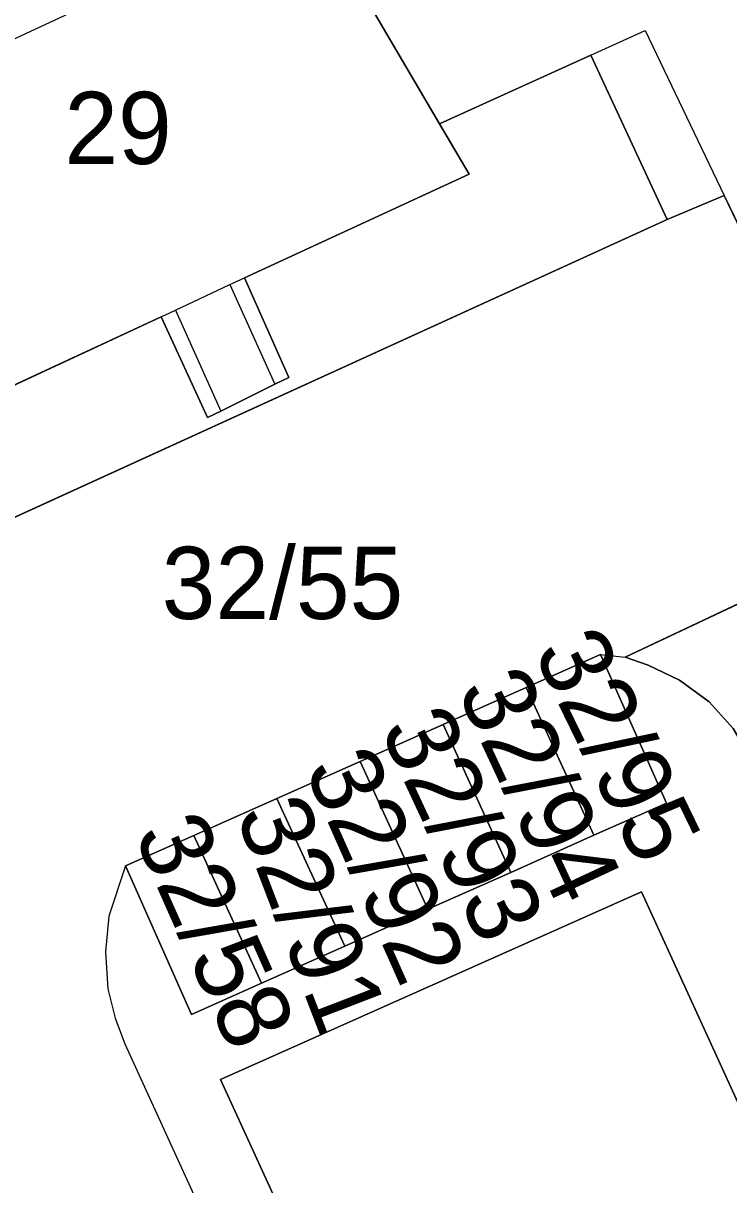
# Model space of a CAD drawing. Extents: x -264070 to -262271, y -1238894 to -1238141.
# Drawn here: x -263476.71 to -263457.16, y -1238728.04 to -1238695.87 of the extents above; entities that cross this region are included whole.
import ezdxf

# ---------------------------------------------------------------- set-up
doc = ezdxf.new("R2010")
doc.units = 0
for name, color, linetype in [('body_kn', 7, 'Continuous'), ('kladpar_druhypozemkov', 7, 'Continuous'), ('kladpar_hranice', 7, 'Continuous'), ('kladpar_parcelnecisla', 7, 'Continuous'), ('kladpar_plochy', 7, 'Continuous'), ('zappar_hrandruhpozemk', 7, 'Continuous')]:
    doc.layers.add(name, color=color, linetype=linetype)

msp = doc.modelspace()

# ---------------------------------------------------------------- linework, layer by layer
at = {"layer": 'body_kn'}
for p, q in [((-263459.47, -1238696.07), (-263459.47, -1238696.07)), ((-263460.98, -1238696.75), (-263460.98, -1238696.75)), ((-263460.98, -1238696.75), (-263460.98, -1238696.75)), ((-263465.17, -1238698.66), (-263465.17, -1238698.66)), ((-263464.35, -1238700.05), (-263464.35, -1238700.05)), ((-263457.28, -1238700.64), (-263457.28, -1238700.64)), ((-263458.86, -1238701.31), (-263458.86, -1238701.31)), ((-263470.57, -1238702.92), (-263470.57, -1238702.92)), ((-263470.98, -1238703.11), (-263470.98, -1238703.11)), ((-263472.49, -1238703.82), (-263472.49, -1238703.82)), ((-263472.88, -1238704), (-263472.88, -1238704)), ((-263472.88, -1238704), (-263472.88, -1238704)), ((-263469.35, -1238705.68), (-263469.35, -1238705.68)), ((-263469.73, -1238705.87), (-263469.73, -1238705.87)), ((-263471.6, -1238706.79), (-263471.6, -1238706.79)), ((-263471.23, -1238706.61), (-263471.23, -1238706.61)), ((-263460.71, -1238713.35), (-263460.71, -1238713.35)), ((-263460.71, -1238713.35), (-263460.71, -1238713.35)), ((-263460.03, -1238713.43), (-263460.03, -1238713.43)), ((-263459.39, -1238713.65), (-263459.39, -1238713.65)), ((-263458.52, -1238714.06), (-263458.52, -1238714.06)), ((-263462.77, -1238714.27), (-263462.77, -1238714.27)), ((-263457.7, -1238714.66), (-263457.7, -1238714.66)), ((-263465.07, -1238715.29), (-263465.07, -1238715.29)), ((-263467.37, -1238716.32), (-263467.37, -1238716.32)), ((-263469.68, -1238717.34), (-263469.68, -1238717.34)), ((-263458.88, -1238717.47), (-263458.88, -1238717.47)), ((-263471.98, -1238718.37), (-263471.98, -1238718.37)), ((-263460.89, -1238718.36), (-263460.89, -1238718.36)), ((-263473.87, -1238719.21), (-263473.87, -1238719.21)), ((-263473.87, -1238719.21), (-263473.87, -1238719.21)), ((-263463.19, -1238719.39), (-263463.19, -1238719.39)), ((-263463.19, -1238719.39), (-263463.19, -1238719.39)), ((-263459.57, -1238719.93), (-263459.57, -1238719.93)), ((-263474.33, -1238720.6), (-263474.33, -1238720.6)), ((-263465.49, -1238720.41), (-263465.49, -1238720.41)), ((-263465.49, -1238720.41), (-263465.49, -1238720.41)), ((-263474.43, -1238721.59), (-263474.43, -1238721.59)), ((-263467.79, -1238721.43), (-263467.79, -1238721.43)), ((-263467.79, -1238721.43), (-263467.79, -1238721.43)), ((-263470.1, -1238722.46), (-263470.1, -1238722.46)), ((-263470.1, -1238722.46), (-263470.1, -1238722.46)), ((-263474.36, -1238722.61), (-263474.36, -1238722.61)), ((-263474.16, -1238723.43), (-263474.16, -1238723.43)), ((-263472.04, -1238723.32), (-263472.04, -1238723.32)), ((-263472.04, -1238723.32), (-263472.04, -1238723.32)), ((-263473.89, -1238724.14), (-263473.89, -1238724.14)), ((-263471.24, -1238725.12), (-263471.24, -1238725.12))]:
    msp.add_line(p, q, dxfattribs=at)
at = {"layer": 'kladpar_druhypozemkov'}
for p, q in [((-263474.3, -1238697.77), (-263474.3, -1238697.77)), ((-263468.5, -1238710.71), (-263468.5, -1238710.71)), ((-263461.34, -1238714.72), (-263461.34, -1238714.72)), ((-263463.84, -1238715.71), (-263463.84, -1238715.71)), ((-263465.59, -1238716.89), (-263465.59, -1238716.89)), ((-263468.05, -1238718.02), (-263468.05, -1238718.02)), ((-263469.75, -1238718.88), (-263469.75, -1238718.88)), ((-263472.31, -1238719.66), (-263472.31, -1238719.66))]:
    msp.add_line(p, q, dxfattribs=at)
at = {"layer": 'kladpar_hranice'}
for points in [[(-263461.58, -1238687.7), (-263462.36, -1238686.08), (-263461.77, -1238685.81), (-263459.95, -1238684.98), (-263459.36, -1238684.71), (-263458.62, -1238686.33), (-263454.03, -1238684.19), (-263447.04, -1238699.45), (-263455.89, -1238703.54), (-263457.28, -1238700.64), (-263458.86, -1238701.31), (-263460.98, -1238696.75), (-263465.17, -1238698.66), (-263468.77, -1238692.52), (-263469.45, -1238691.35), (-263461.58, -1238687.7)], [(-263477.17, -1238696.4), (-263477.7, -1238695.23), (-263477.17, -1238694.99), (-263475.33, -1238694.17), (-263474.95, -1238694), (-263474.42, -1238695.12), (-263468.77, -1238692.52), (-263465.17, -1238698.66), (-263464.35, -1238700.05), (-263470.57, -1238702.92), (-263469.35, -1238705.68), (-263469.73, -1238705.87), (-263471.23, -1238706.61), (-263471.6, -1238706.79), (-263472.88, -1238704), (-263479.32, -1238706.98), (-263482.98, -1238699.07), (-263477.17, -1238696.4)], [(-263428.03, -1238775.32), (-263439.22, -1238764.47), (-263440.11, -1238762.46), (-263436.66, -1238760.85), (-263445.55, -1238740.87), (-263446.66, -1238738.37), (-263454.35, -1238721.1), (-263456.43, -1238716.43), (-263457.03, -1238715.4), (-263457.7, -1238714.66), (-263458.52, -1238714.06), (-263459.39, -1238713.65), (-263460.03, -1238713.43), (-263452.36, -1238709.81), (-263440.37, -1238704.14), (-263438.42, -1238702.86), (-263437.01, -1238701.6), (-263436.17, -1238700.22), (-263435.8, -1238698.73), (-263435.71, -1238696.93), (-263435.95, -1238695.01)], [(-263485.07, -1238712.23), (-263485.27, -1238711.76), (-263486.03, -1238710.08), (-263479.32, -1238706.98), (-263472.88, -1238704), (-263471.6, -1238706.79), (-263471.23, -1238706.61), (-263469.73, -1238705.87), (-263469.35, -1238705.68), (-263470.57, -1238702.92), (-263464.35, -1238700.05), (-263465.17, -1238698.66), (-263460.98, -1238696.75), (-263458.86, -1238701.31), (-263488.31, -1238714.73), (-263486.62, -1238718.44), (-263484.14, -1238723.88), (-263483.01, -1238726.35), (-263481.91, -1238728.77)], [(-263488.31, -1238714.73), (-263458.86, -1238701.31), (-263457.28, -1238700.64), (-263455.89, -1238703.54), (-263452.36, -1238709.81), (-263460.03, -1238713.43), (-263459.39, -1238713.65), (-263458.52, -1238714.06), (-263457.7, -1238714.66), (-263457.03, -1238715.4), (-263456.43, -1238716.43), (-263454.35, -1238721.1), (-263446.66, -1238738.37), (-263445.55, -1238740.87), (-263436.66, -1238760.85), (-263440.11, -1238762.46), (-263449.26, -1238742.47), (-263450.41, -1238739.95), (-263459.57, -1238719.93), (-263471.24, -1238725.12)], [(-263472.04, -1238723.32), (-263470.1, -1238722.46), (-263467.79, -1238721.43), (-263465.49, -1238720.41), (-263463.19, -1238719.39), (-263460.89, -1238718.36), (-263458.88, -1238717.47), (-263460.71, -1238713.35), (-263462.77, -1238714.27), (-263465.07, -1238715.29), (-263467.37, -1238716.32), (-263469.68, -1238717.34), (-263471.98, -1238718.37), (-263473.87, -1238719.21), (-263472.04, -1238723.32)], [(-263460.71, -1238713.35), (-263458.88, -1238717.47), (-263460.89, -1238718.36), (-263462.77, -1238714.27), (-263460.71, -1238713.35)], [(-263463.19, -1238719.39), (-263465.07, -1238715.29), (-263462.77, -1238714.27), (-263460.89, -1238718.36), (-263463.19, -1238719.39)], [(-263465.49, -1238720.41), (-263467.37, -1238716.32), (-263465.07, -1238715.29), (-263463.19, -1238719.39), (-263465.49, -1238720.41)], [(-263467.79, -1238721.43), (-263469.68, -1238717.34), (-263467.37, -1238716.32), (-263465.49, -1238720.41), (-263467.79, -1238721.43)], [(-263470.1, -1238722.46), (-263471.98, -1238718.37), (-263469.68, -1238717.34), (-263467.79, -1238721.43), (-263470.1, -1238722.46)], [(-263472.04, -1238723.32), (-263473.87, -1238719.21), (-263471.98, -1238718.37), (-263470.1, -1238722.46), (-263472.04, -1238723.32)], [(-263450.41, -1238739.95), (-263449.26, -1238742.47), (-263440.11, -1238762.46), (-263439.22, -1238764.47), (-263447.87, -1238768.43), (-263448.76, -1238766.45), (-263451.69, -1238767.8), (-263460.85, -1238747.82), (-263461.59, -1238748.16), (-263462.71, -1238745.7), (-263461.97, -1238745.36), (-263462.8, -1238743.54), (-263471.24, -1238725.12), (-263459.57, -1238719.93), (-263450.41, -1238739.95)], [(-263471.24, -1238725.12), (-263462.8, -1238743.54), (-263464.62, -1238744.38), (-263462.64, -1238748.7)]]:
    msp.add_lwpolyline(points, dxfattribs=at)
at = {"layer": 'kladpar_plochy'}
for p, q in [((-263465.17, -1238698.66), (-263460.98, -1238696.75)), ((-263460.98, -1238696.75), (-263458.86, -1238701.31)), ((-263464.35, -1238700.05), (-263465.17, -1238698.66)), ((-263470.57, -1238702.92), (-263464.35, -1238700.05)), ((-263458.86, -1238701.31), (-263457.28, -1238700.64)), ((-263457.28, -1238700.64), (-263455.89, -1238703.54)), ((-263488.31, -1238714.73), (-263458.86, -1238701.31)), ((-263458.86, -1238701.31), (-263488.31, -1238714.73)), ((-263469.35, -1238705.68), (-263470.57, -1238702.92)), ((-263479.32, -1238706.98), (-263472.88, -1238704)), ((-263472.88, -1238704), (-263471.6, -1238706.79)), ((-263469.73, -1238705.87), (-263469.35, -1238705.68)), ((-263471.23, -1238706.61), (-263469.73, -1238705.87)), ((-263471.6, -1238706.79), (-263471.23, -1238706.61)), ((-263452.36, -1238709.81), (-263460.03, -1238713.43)), ((-263460.03, -1238713.43), (-263452.36, -1238709.81)), ((-263460.71, -1238713.35), (-263462.77, -1238714.27)), ((-263458.88, -1238717.47), (-263460.71, -1238713.35)), ((-263460.03, -1238713.43), (-263459.39, -1238713.65)), ((-263459.39, -1238713.65), (-263460.03, -1238713.43)), ((-263459.39, -1238713.65), (-263458.52, -1238714.06)), ((-263458.52, -1238714.06), (-263459.39, -1238713.65)), ((-263458.52, -1238714.06), (-263457.7, -1238714.66)), ((-263457.7, -1238714.66), (-263458.52, -1238714.06)), ((-263462.77, -1238714.27), (-263465.07, -1238715.29)), ((-263457.7, -1238714.66), (-263457.03, -1238715.4)), ((-263457.03, -1238715.4), (-263457.7, -1238714.66)), ((-263465.07, -1238715.29), (-263467.37, -1238716.32)), ((-263467.37, -1238716.32), (-263469.68, -1238717.34)), ((-263469.68, -1238717.34), (-263471.98, -1238718.37)), ((-263460.89, -1238718.36), (-263458.88, -1238717.47)), ((-263471.98, -1238718.37), (-263473.87, -1238719.21)), ((-263463.19, -1238719.39), (-263460.89, -1238718.36)), ((-263473.87, -1238719.21), (-263472.04, -1238723.32)), ((-263465.49, -1238720.41), (-263463.19, -1238719.39)), ((-263459.57, -1238719.93), (-263471.24, -1238725.12)), ((-263450.41, -1238739.95), (-263459.57, -1238719.93)), ((-263467.79, -1238721.43), (-263465.49, -1238720.41)), ((-263470.1, -1238722.46), (-263467.79, -1238721.43)), ((-263472.04, -1238723.32), (-263470.1, -1238722.46)), ((-263471.24, -1238725.12), (-263462.8, -1238743.54))]:
    msp.add_line(p, q, dxfattribs=at)
for points in [[(-263461.58, -1238687.7), (-263462.36, -1238686.08), (-263461.77, -1238685.81), (-263459.95, -1238684.98), (-263459.36, -1238684.71), (-263458.62, -1238686.33), (-263454.03, -1238684.19), (-263447.04, -1238699.45), (-263455.89, -1238703.54), (-263457.28, -1238700.64), (-263458.86, -1238701.31), (-263460.98, -1238696.75), (-263465.17, -1238698.66), (-263468.77, -1238692.52), (-263469.45, -1238691.35)], [(-263477.17, -1238696.4), (-263477.7, -1238695.23), (-263477.17, -1238694.99), (-263475.33, -1238694.17), (-263474.95, -1238694), (-263474.42, -1238695.12), (-263468.77, -1238692.52), (-263465.17, -1238698.66), (-263464.35, -1238700.05), (-263470.57, -1238702.92), (-263469.35, -1238705.68), (-263469.73, -1238705.87), (-263471.23, -1238706.61), (-263471.6, -1238706.79), (-263472.88, -1238704), (-263479.32, -1238706.98), (-263482.98, -1238699.07)], [(-263460.71, -1238713.35), (-263458.88, -1238717.47), (-263460.89, -1238718.36), (-263462.77, -1238714.27)], [(-263463.19, -1238719.39), (-263465.07, -1238715.29), (-263462.77, -1238714.27), (-263460.89, -1238718.36)], [(-263465.49, -1238720.41), (-263467.37, -1238716.32), (-263465.07, -1238715.29), (-263463.19, -1238719.39)], [(-263467.79, -1238721.43), (-263469.68, -1238717.34), (-263467.37, -1238716.32), (-263465.49, -1238720.41)], [(-263470.1, -1238722.46), (-263471.98, -1238718.37), (-263469.68, -1238717.34), (-263467.79, -1238721.43)], [(-263472.04, -1238723.32), (-263473.87, -1238719.21), (-263471.98, -1238718.37), (-263470.1, -1238722.46)], [(-263450.41, -1238739.95), (-263449.26, -1238742.47), (-263440.11, -1238762.46), (-263439.22, -1238764.47), (-263447.87, -1238768.43), (-263448.76, -1238766.45), (-263451.69, -1238767.8), (-263460.85, -1238747.82), (-263461.59, -1238748.16), (-263462.71, -1238745.7), (-263461.97, -1238745.36), (-263462.8, -1238743.54), (-263471.24, -1238725.12), (-263459.57, -1238719.93)]]:
    msp.add_lwpolyline(points, close=True, dxfattribs=at)
at = {"layer": 'zappar_hrandruhpozemk'}
for p, q in [((-263477.17, -1238696.4), (-263474.42, -1238695.12)), ((-263460.98, -1238696.75), (-263459.47, -1238696.07)), ((-263459.47, -1238696.07), (-263457.28, -1238700.64)), ((-263470.98, -1238703.11), (-263470.57, -1238702.92)), ((-263472.49, -1238703.82), (-263470.98, -1238703.11)), ((-263470.98, -1238703.11), (-263469.73, -1238705.87)), ((-263472.88, -1238704), (-263472.49, -1238703.82)), ((-263472.49, -1238703.82), (-263471.23, -1238706.61)), ((-263460.71, -1238713.35), (-263460.03, -1238713.43)), ((-263473.89, -1238724.14), (-263464.62, -1238744.38))]:
    msp.add_line(p, q, dxfattribs=at)
msp.add_lwpolyline([(-263473.87, -1238719.21), (-263474.33, -1238720.6), (-263474.43, -1238721.59), (-263474.36, -1238722.61), (-263474.16, -1238723.43), (-263473.89, -1238724.14)], dxfattribs=at)

# ---------------------------------------------------------------- texts
at = {"layer": 'kladpar_parcelnecisla'}
for s, p in [('29', (-263475.565, -1238699.77)), ('32/55', (-263472.868, -1238712.37))]:
    msp.add_text(s, height=2, dxfattribs=at).set_placement(p)
for s, rotation, p in [('32/95', 296, (-263462.586, -1238713.279)), ('32/94', 295, (-263464.703, -1238714.341)), ('32/93', 295, (-263466.836, -1238715.418)), ('32/92', 294, (-263468.928, -1238716.525)), ('32/91', 291, (-263470.832, -1238717.773)), ('32/58', 294, (-263473.655, -1238718.332))]:
    msp.add_text(s, height=2, rotation=rotation, dxfattribs=at).set_placement(p)

doc.saveas('drawing.dxf')
